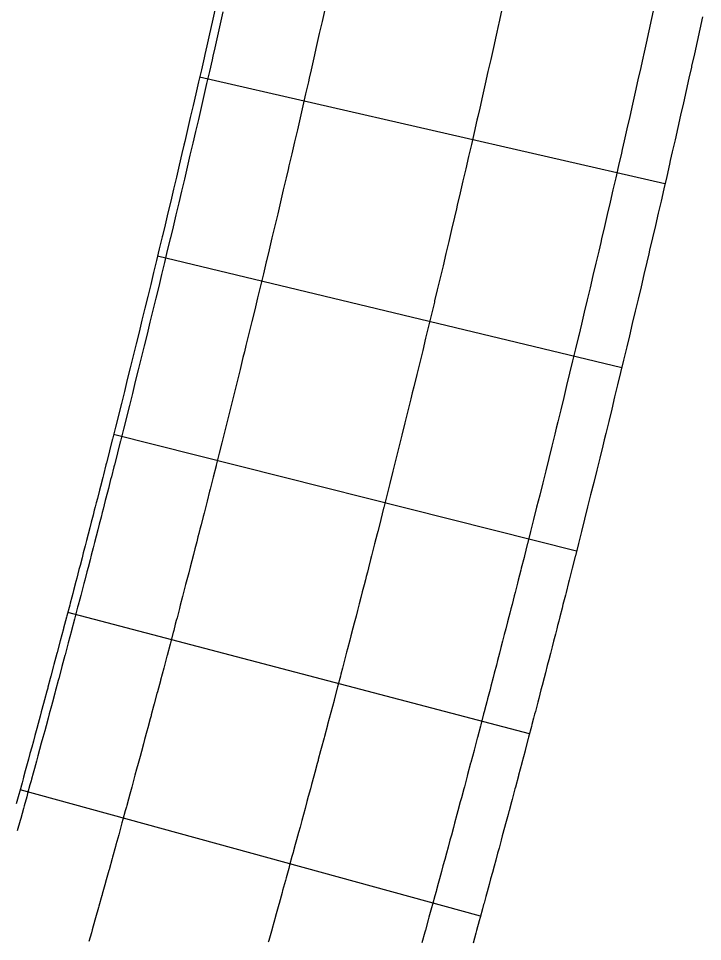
# Model space of a CAD drawing. Extents: x 2145147 to 2158018, y 137519 to 148068.
# Drawn here: x 2150659 to 2150714.4, y 144341.8 to 144416.5 of the extents above; entities that cross this region are included whole.
import ezdxf

# ---------------------------------------------------------------- set-up
doc = ezdxf.new("R2010")
doc.units = 0
for name, color, linetype in [('PR_Joint_Contraction', 7, 'Continuous'), ('PR_Joint_Long', 7, 'Continuous'), ('PR_Road_Concrete', 7, 'Continuous')]:
    doc.layers.add(name, color=color, linetype=linetype)

msp = doc.modelspace()

# ---------------------------------------------------------------- linework, layer by layer
at = {"layer": 'PR_Joint_Contraction'}
for p, q in [((2150711.332, 144403.129), (2150673.647, 144411.787)), ((2150707.83, 144388.242), (2150670.238, 144397.294)), ((2150704.172, 144373.393), (2150666.677, 144382.838)), ((2150700.359, 144358.583), (2150662.964, 144368.42)), ((2150696.391, 144343.814), (2150659.101, 144354.042))]:
    msp.add_line(p, q, dxfattribs=at)
at = {"layer": 'PR_Joint_Long'}
for points in [[(2150710.468, 144417.527), (2150710.25, 144416.534), (2150710.03, 144415.541), (2150709.81, 144414.549), (2150709.59, 144413.556), (2150709.567, 144413.452), (2150709.368, 144412.564), (2150709.146, 144411.571), (2150708.924, 144410.579), (2150708.7, 144409.588), (2150708.476, 144408.596), (2150708.251, 144407.604), (2150708.026, 144406.613), (2150707.866, 144405.912), (2150707.8, 144405.621), (2150707.573, 144404.63), (2150707.345, 144403.639), (2150707.117, 144402.649), (2150706.888, 144401.658), (2150706.658, 144400.667), (2150706.428, 144399.677), (2150706.197, 144398.687), (2150706.125, 144398.381), (2150705.965, 144397.697), (2150705.733, 144396.707), (2150705.5, 144395.717), (2150705.266, 144394.728), (2150705.031, 144393.739), (2150704.796, 144392.749), (2150704.56, 144391.76), (2150704.345, 144390.859), (2150704.324, 144390.772), (2150704.086, 144389.783), (2150703.849, 144388.794), (2150703.61, 144387.806), (2150703.371, 144386.818), (2150703.131, 144385.83), (2150702.89, 144384.842), (2150702.648, 144383.854), (2150702.524, 144383.346), (2150702.406, 144382.867), (2150702.164, 144381.879), (2150701.92, 144380.892), (2150701.676, 144379.905), (2150701.431, 144378.918), (2150701.186, 144377.932), (2150700.939, 144376.945), (2150700.693, 144375.959), (2150700.664, 144375.843), (2150700.445, 144374.973), (2150700.197, 144373.987), (2150700.182, 144373.928), (2150699.948, 144373.001), (2150699.918, 144372.884), (2150699.698, 144372.015), (2150699.653, 144371.84), (2150699.448, 144371.03), (2150699.388, 144370.796), (2150699.197, 144370.045), (2150699.122, 144369.752), (2150698.945, 144369.06), (2150698.855, 144368.709), (2150698.763, 144368.351), (2150698.692, 144368.075), (2150698.587, 144367.666), (2150698.439, 144367.09), (2150698.319, 144366.623), (2150698.186, 144366.105), (2150698.05, 144365.58), (2150697.931, 144365.121), (2150697.78, 144364.537), (2150697.676, 144364.137), (2150697.509, 144363.495), (2150697.42, 144363.153), (2150697.238, 144362.452), (2150697.164, 144362.169), (2150696.965, 144361.41), (2150696.906, 144361.185), (2150696.823, 144360.868), (2150696.692, 144360.368), (2150696.648, 144360.202), (2150696.418, 144359.327), (2150696.39, 144359.218), (2150696.144, 144358.285), (2150696.131, 144358.235), (2150695.871, 144357.252), (2150695.868, 144357.244), (2150695.61, 144356.269), (2150695.592, 144356.203), (2150695.349, 144355.287), (2150695.315, 144355.162), (2150695.087, 144354.304), (2150695.038, 144354.121), (2150694.844, 144353.396), (2150694.824, 144353.322), (2150694.759, 144353.081), (2150694.56, 144352.34), (2150694.48, 144352.041), (2150694.296, 144351.358), (2150694.2, 144351.001), (2150694.032, 144350.377), (2150693.919, 144349.961), (2150693.766, 144349.395), (2150693.638, 144348.921), (2150693.5, 144348.414), (2150693.355, 144347.882), (2150693.233, 144347.433), (2150693.072, 144346.842), (2150692.966, 144346.452), (2150692.824, 144345.935), (2150692.789, 144345.803), (2150692.698, 144345.471), (2150692.504, 144344.765), (2150692.429, 144344.49), (2150692.219, 144343.726), (2150692.159, 144343.51), (2150691.932, 144342.688), (2150691.889, 144342.53), (2150691.645, 144341.65)], [(2150683.776, 144417.258), (2150683.557, 144416.284), (2150683.338, 144415.31), (2150683.118, 144414.336), (2150682.897, 144413.362), (2150682.675, 144412.388), (2150682.518, 144411.7), (2150682.453, 144411.415), (2150682.23, 144410.441), (2150682.007, 144409.468), (2150681.783, 144408.495), (2150681.558, 144407.522), (2150681.332, 144406.549), (2150681.106, 144405.576), (2150680.879, 144404.604), (2150680.809, 144404.303), (2150680.652, 144403.632), (2150680.423, 144402.659), (2150680.194, 144401.687), (2150679.965, 144400.715), (2150679.734, 144399.744), (2150679.503, 144398.772), (2150679.272, 144397.801), (2150679.06, 144396.915), (2150679.039, 144396.83), (2150678.806, 144395.859), (2150678.573, 144394.888), (2150678.338, 144393.917), (2150678.103, 144392.947), (2150677.868, 144391.976), (2150677.631, 144391.006), (2150677.394, 144390.036), (2150677.272, 144389.537), (2150677.156, 144389.066), (2150676.918, 144388.096), (2150676.679, 144387.127), (2150676.439, 144386.157), (2150676.198, 144385.188), (2150675.957, 144384.219), (2150675.715, 144383.25), (2150675.473, 144382.281), (2150675.445, 144382.168), (2150675.23, 144381.313), (2150674.986, 144380.344), (2150674.972, 144380.287), (2150674.741, 144379.376), (2150674.712, 144379.262), (2150674.496, 144378.408), (2150674.453, 144378.236), (2150674.25, 144377.44), (2150674.192, 144377.211), (2150674.004, 144376.473), (2150673.931, 144376.186), (2150673.757, 144375.505), (2150673.668, 144375.161), (2150673.578, 144374.809), (2150673.509, 144374.538), (2150673.406, 144374.136), (2150673.26, 144373.571), (2150673.142, 144373.112), (2150673.011, 144372.604), (2150672.877, 144372.088), (2150672.761, 144371.637), (2150672.612, 144371.063), (2150672.51, 144370.67), (2150672.346, 144370.04), (2150672.259, 144369.704), (2150672.08, 144369.016), (2150672.007, 144368.738), (2150671.812, 144367.992), (2150671.754, 144367.771), (2150671.673, 144367.46), (2150671.544, 144366.969), (2150671.501, 144366.806), (2150671.275, 144365.946), (2150671.247, 144365.84), (2150671.005, 144364.923), (2150670.993, 144364.874), (2150670.737, 144363.908), (2150670.735, 144363.901), (2150670.481, 144362.943), (2150670.464, 144362.878), (2150670.224, 144361.978), (2150670.192, 144361.856), (2150669.967, 144361.013), (2150669.919, 144360.834), (2150669.728, 144360.121), (2150669.709, 144360.049), (2150669.646, 144359.812), (2150669.45, 144359.084), (2150669.371, 144358.79), (2150669.191, 144358.12), (2150669.096, 144357.769), (2150668.931, 144357.156), (2150668.821, 144356.747), (2150668.67, 144356.192), (2150668.544, 144355.726), (2150668.409, 144355.228), (2150668.267, 144354.705), (2150668.147, 144354.265), (2150667.989, 144353.685), (2150667.884, 144353.301), (2150667.745, 144352.793), (2150667.71, 144352.664), (2150667.621, 144352.338), (2150667.431, 144351.644), (2150667.357, 144351.375), (2150667.15, 144350.624), (2150667.092, 144350.412), (2150666.869, 144349.604), (2150666.827, 144349.449), (2150666.587, 144348.584), (2150666.56, 144348.487), (2150666.305, 144347.565), (2150666.294, 144347.525), (2150666.026, 144346.562), (2150666.022, 144346.546), (2150665.758, 144345.6), (2150665.738, 144345.527), (2150665.723, 144345.476), (2150665.489, 144344.638), (2150665.453, 144344.508), (2150665.22, 144343.677), (2150665.167, 144343.49), (2150664.95, 144342.715), (2150664.881, 144342.471), (2150664.679, 144341.754)], [(2150698.096, 144417.149), (2150697.877, 144416.166), (2150697.853, 144416.06), (2150697.657, 144415.18), (2150697.437, 144414.196), (2150697.216, 144413.212), (2150696.995, 144412.229), (2150696.772, 144411.245), (2150696.549, 144410.262), (2150696.326, 144409.279), (2150696.167, 144408.584), (2150696.101, 144408.294), (2150695.876, 144407.312), (2150695.651, 144406.329), (2150695.424, 144405.347), (2150695.197, 144404.364), (2150694.969, 144403.382), (2150694.741, 144402.4), (2150694.512, 144401.419), (2150694.441, 144401.113), (2150694.282, 144400.435), (2150694.051, 144399.454), (2150693.82, 144398.473), (2150693.588, 144397.491), (2150693.356, 144396.51), (2150693.123, 144395.529), (2150692.889, 144394.549), (2150692.675, 144393.656), (2150692.654, 144393.566), (2150692.419, 144392.587), (2150692.183, 144391.607), (2150691.946, 144390.627), (2150691.709, 144389.646), (2150691.471, 144388.667), (2150691.232, 144387.687), (2150690.993, 144386.708), (2150690.869, 144386.203), (2150690.752, 144385.727), (2150690.512, 144384.749), (2150690.27, 144383.77), (2150690.028, 144382.791), (2150689.785, 144381.812), (2150689.542, 144380.834), (2150689.298, 144379.855), (2150689.053, 144378.879), (2150689.024, 144378.761), (2150688.807, 144377.899), (2150688.561, 144376.923), (2150688.546, 144376.861), (2150688.314, 144375.945), (2150688.284, 144375.826), (2150688.067, 144374.967), (2150688.022, 144374.791), (2150687.818, 144373.99), (2150687.759, 144373.756), (2150687.569, 144373.012), (2150687.495, 144372.721), (2150687.32, 144372.035), (2150687.23, 144371.687), (2150687.139, 144371.332), (2150687.069, 144371.057), (2150686.965, 144370.652), (2150686.818, 144370.081), (2150686.699, 144369.618), (2150686.566, 144369.105), (2150686.432, 144368.583), (2150686.314, 144368.128), (2150686.164, 144367.55), (2150686.061, 144367.152), (2150685.896, 144366.516), (2150685.807, 144366.176), (2150685.626, 144365.483), (2150685.553, 144365.2), (2150685.356, 144364.449), (2150685.298, 144364.225), (2150685.215, 144363.91), (2150685.086, 144363.416), (2150685.042, 144363.248), (2150684.814, 144362.383), (2150684.785, 144362.273), (2150684.542, 144361.351), (2150684.528, 144361.297), (2150684.271, 144360.326), (2150684.268, 144360.314), (2150684.013, 144359.352), (2150683.994, 144359.282), (2150683.753, 144358.377), (2150683.719, 144358.25), (2150683.493, 144357.402), (2150683.444, 144357.218), (2150683.252, 144356.501), (2150683.232, 144356.426), (2150683.168, 144356.186), (2150682.971, 144355.454), (2150682.891, 144355.155), (2150682.71, 144354.48), (2150682.614, 144354.124), (2150682.447, 144353.506), (2150682.335, 144353.093), (2150682.184, 144352.532), (2150682.056, 144352.062), (2150681.92, 144351.559), (2150681.776, 144351.031), (2150681.655, 144350.586), (2150681.495, 144350.001), (2150681.39, 144349.613), (2150681.25, 144349.101), (2150681.214, 144348.97), (2150681.123, 144348.64), (2150680.932, 144347.941), (2150680.857, 144347.667), (2150680.649, 144346.911), (2150680.589, 144346.694), (2150680.365, 144345.881), (2150680.321, 144345.722), (2150680.081, 144344.852), (2150680.052, 144344.75), (2150679.795, 144343.823), (2150679.783, 144343.778), (2150679.514, 144342.81), (2150679.508, 144342.79), (2150679.243, 144341.839), (2150679.222, 144341.763), (2150679.207, 144341.709)]]:
    msp.add_lwpolyline(points, dxfattribs=at)
at = {"layer": 'PR_Road_Concrete'}
for points in [[(2150674.884, 144417.217), (2150674.665, 144416.249), (2150674.445, 144415.281), (2150674.225, 144414.313), (2150674.069, 144413.629), (2150674.004, 144413.346), (2150673.783, 144412.378), (2150673.561, 144411.411), (2150673.338, 144410.443), (2150673.114, 144409.476), (2150672.89, 144408.509), (2150672.665, 144407.543), (2150672.44, 144406.576), (2150672.37, 144406.277), (2150672.214, 144405.61), (2150671.987, 144404.643), (2150671.759, 144403.677), (2150671.531, 144402.711), (2150671.302, 144401.746), (2150671.072, 144400.78), (2150670.842, 144399.814), (2150670.632, 144398.934), (2150670.611, 144398.849), (2150670.38, 144397.884), (2150670.147, 144396.919), (2150669.914, 144395.954), (2150669.681, 144394.989), (2150669.446, 144394.025), (2150669.212, 144393.061), (2150668.976, 144392.096), (2150668.854, 144391.6), (2150668.74, 144391.132), (2150668.503, 144390.169), (2150668.265, 144389.205), (2150668.027, 144388.241), (2150667.788, 144387.278), (2150667.548, 144386.315), (2150667.307, 144385.352), (2150667.066, 144384.389), (2150667.038, 144384.276), (2150666.825, 144383.426), (2150666.582, 144382.464), (2150666.568, 144382.407), (2150666.339, 144381.502), (2150666.31, 144381.387), (2150666.096, 144380.539), (2150666.052, 144380.368), (2150665.851, 144379.577), (2150665.793, 144379.349), (2150665.606, 144378.616), (2150665.533, 144378.33), (2150665.36, 144377.654), (2150665.273, 144377.312), (2150665.183, 144376.962), (2150665.114, 144376.692), (2150665.012, 144376.293), (2150664.867, 144375.731), (2150664.749, 144375.275), (2150664.619, 144374.77), (2150664.487, 144374.257), (2150664.371, 144373.809), (2150664.223, 144373.239), (2150664.122, 144372.848), (2150663.959, 144372.221), (2150663.872, 144371.888), (2150663.694, 144371.204), (2150663.622, 144370.927), (2150663.428, 144370.187), (2150663.37, 144369.967), (2150663.289, 144369.657), (2150663.161, 144369.169), (2150663.119, 144369.007), (2150662.894, 144368.153), (2150662.866, 144368.047), (2150662.626, 144367.136), (2150662.613, 144367.087), (2150662.359, 144366.128), (2150662.357, 144366.119), (2150662.105, 144365.168), (2150662.088, 144365.103), (2150661.85, 144364.209), (2150661.817, 144364.087), (2150661.594, 144363.25), (2150661.546, 144363.071), (2150661.357, 144362.363), (2150661.338, 144362.291), (2150661.274, 144362.055), (2150661.08, 144361.332), (2150661.002, 144361.04), (2150660.823, 144360.374), (2150660.728, 144360.025), (2150660.564, 144359.416), (2150660.454, 144359.01), (2150660.305, 144358.457), (2150660.18, 144357.995), (2150660.045, 144357.5), (2150659.904, 144356.98), (2150659.785, 144356.542), (2150659.628, 144355.966), (2150659.524, 144355.584), (2150659.386, 144355.079), (2150659.351, 144354.951), (2150659.262, 144354.627), (2150659.073, 144353.937), (2150658.999, 144353.67), (2150658.794, 144352.923)], [(2150675.534, 144417.07), (2150675.315, 144416.102), (2150675.095, 144415.133), (2150674.875, 144414.165), (2150674.719, 144413.481), (2150674.654, 144413.197), (2150674.433, 144412.229), (2150674.21, 144411.261), (2150673.988, 144410.293), (2150673.764, 144409.326), (2150673.54, 144408.359), (2150673.315, 144407.391), (2150673.089, 144406.424), (2150673.019, 144406.125), (2150672.863, 144405.457), (2150672.636, 144404.491), (2150672.408, 144403.524), (2150672.18, 144402.558), (2150671.951, 144401.592), (2150671.721, 144400.625), (2150671.491, 144399.66), (2150671.28, 144398.779), (2150671.26, 144398.694), (2150671.028, 144397.728), (2150670.795, 144396.763), (2150670.562, 144395.797), (2150670.329, 144394.832), (2150670.094, 144393.867), (2150669.859, 144392.903), (2150669.623, 144391.938), (2150669.502, 144391.442), (2150669.387, 144390.973), (2150669.15, 144390.009), (2150668.912, 144389.045), (2150668.674, 144388.081), (2150668.435, 144387.117), (2150668.195, 144386.154), (2150667.954, 144385.19), (2150667.713, 144384.227), (2150667.685, 144384.114), (2150667.471, 144383.264), (2150667.229, 144382.301), (2150667.214, 144382.244), (2150666.986, 144381.338), (2150666.957, 144381.224), (2150666.742, 144380.375), (2150666.698, 144380.204), (2150666.497, 144379.413), (2150666.439, 144379.185), (2150666.252, 144378.451), (2150666.179, 144378.165), (2150666.006, 144377.489), (2150665.919, 144377.146), (2150665.829, 144376.796), (2150665.76, 144376.527), (2150665.657, 144376.127), (2150665.513, 144375.565), (2150665.395, 144375.109), (2150665.265, 144374.603), (2150665.132, 144374.09), (2150665.016, 144373.642), (2150664.868, 144373.072), (2150664.767, 144372.681), (2150664.604, 144372.053), (2150664.517, 144371.72), (2150664.339, 144371.036), (2150664.267, 144370.759), (2150664.073, 144370.018), (2150664.015, 144369.798), (2150663.934, 144369.488), (2150663.806, 144369), (2150663.763, 144368.837), (2150663.539, 144367.983), (2150663.511, 144367.877), (2150663.271, 144366.966), (2150663.258, 144366.917), (2150663.004, 144365.957), (2150663.002, 144365.949), (2150662.749, 144364.997), (2150662.732, 144364.932), (2150662.494, 144364.037), (2150662.461, 144363.915), (2150662.238, 144363.078), (2150662.19, 144362.899), (2150662.001, 144362.191), (2150661.981, 144362.119), (2150661.918, 144361.883), (2150661.724, 144361.159), (2150661.646, 144360.867), (2150661.466, 144360.201), (2150661.372, 144359.851), (2150661.208, 144359.242), (2150661.098, 144358.836), (2150660.948, 144358.283), (2150660.823, 144357.82), (2150660.689, 144357.325), (2150660.547, 144356.805), (2150660.428, 144356.367), (2150660.271, 144355.79), (2150660.167, 144355.409), (2150660.029, 144354.903), (2150659.994, 144354.775), (2150659.905, 144354.451), (2150659.716, 144353.761), (2150659.642, 144353.493), (2150659.437, 144352.747), (2150659.379, 144352.536), (2150659.158, 144351.732), (2150659.115, 144351.578), (2150658.877, 144350.718)], [(2150714.375, 144416.669), (2150714.156, 144415.673), (2150713.936, 144414.677), (2150713.715, 144413.682), (2150713.494, 144412.687), (2150713.471, 144412.583), (2150713.272, 144411.692), (2150713.05, 144410.697), (2150712.826, 144409.702), (2150712.602, 144408.707), (2150712.377, 144407.713), (2150712.152, 144406.718), (2150711.926, 144405.724), (2150711.766, 144405.022), (2150711.699, 144404.73), (2150711.472, 144403.736), (2150711.243, 144402.743), (2150711.014, 144401.749), (2150710.785, 144400.756), (2150710.555, 144399.763), (2150710.324, 144398.77), (2150710.092, 144397.777), (2150710.02, 144397.469), (2150709.86, 144396.784), (2150709.627, 144395.791), (2150709.393, 144394.799), (2150709.158, 144393.807), (2150708.923, 144392.815), (2150708.687, 144391.823), (2150708.451, 144390.831), (2150708.235, 144389.927), (2150708.214, 144389.84), (2150707.976, 144388.848), (2150707.737, 144387.857), (2150707.498, 144386.866), (2150707.258, 144385.875), (2150707.017, 144384.884), (2150706.776, 144383.894), (2150706.534, 144382.903), (2150706.409, 144382.394), (2150706.291, 144381.913), (2150706.048, 144380.923), (2150705.803, 144379.933), (2150705.559, 144378.943), (2150705.313, 144377.954), (2150705.067, 144376.964), (2150704.82, 144375.975), (2150704.572, 144374.986), (2150704.543, 144374.87), (2150704.324, 144373.997), (2150704.075, 144373.009), (2150704.06, 144372.95), (2150703.826, 144372.02), (2150703.796, 144371.903), (2150703.575, 144371.032), (2150703.531, 144370.856), (2150703.324, 144370.044), (2150703.264, 144369.809), (2150703.072, 144369.056), (2150702.998, 144368.763), (2150702.82, 144368.068), (2150702.73, 144367.716), (2150702.638, 144367.357), (2150702.567, 144367.08), (2150702.462, 144366.67), (2150702.313, 144366.093), (2150702.192, 144365.624), (2150702.059, 144365.106), (2150701.922, 144364.578), (2150701.803, 144364.118), (2150701.652, 144363.533), (2150701.548, 144363.132), (2150701.38, 144362.488), (2150701.291, 144362.145), (2150701.108, 144361.442), (2150701.034, 144361.158), (2150700.835, 144360.397), (2150700.776, 144360.172), (2150700.693, 144359.854), (2150700.561, 144359.353), (2150700.517, 144359.186), (2150700.287, 144358.308), (2150700.258, 144358.2), (2150700.011, 144357.264), (2150699.998, 144357.214), (2150699.737, 144356.228), (2150699.735, 144356.22), (2150699.476, 144355.243), (2150699.458, 144355.176), (2150699.214, 144354.257), (2150699.181, 144354.132), (2150698.951, 144353.272), (2150698.902, 144353.089), (2150698.708, 144352.361), (2150698.688, 144352.287), (2150698.623, 144352.045), (2150698.424, 144351.303), (2150698.343, 144351.002), (2150698.159, 144350.318), (2150698.062, 144349.959), (2150697.893, 144349.334), (2150697.781, 144348.917), (2150697.627, 144348.349), (2150697.498, 144347.874), (2150697.36, 144347.365), (2150697.215, 144346.832), (2150697.093, 144346.382), (2150696.931, 144345.79), (2150696.824, 144345.398), (2150696.683, 144344.879), (2150696.647, 144344.748), (2150696.555, 144344.415), (2150696.361, 144343.706), (2150696.286, 144343.431), (2150696.075, 144342.665), (2150696.016, 144342.448), (2150695.788, 144341.624)]]:
    msp.add_lwpolyline(points, dxfattribs=at)

doc.saveas('drawing.dxf')
